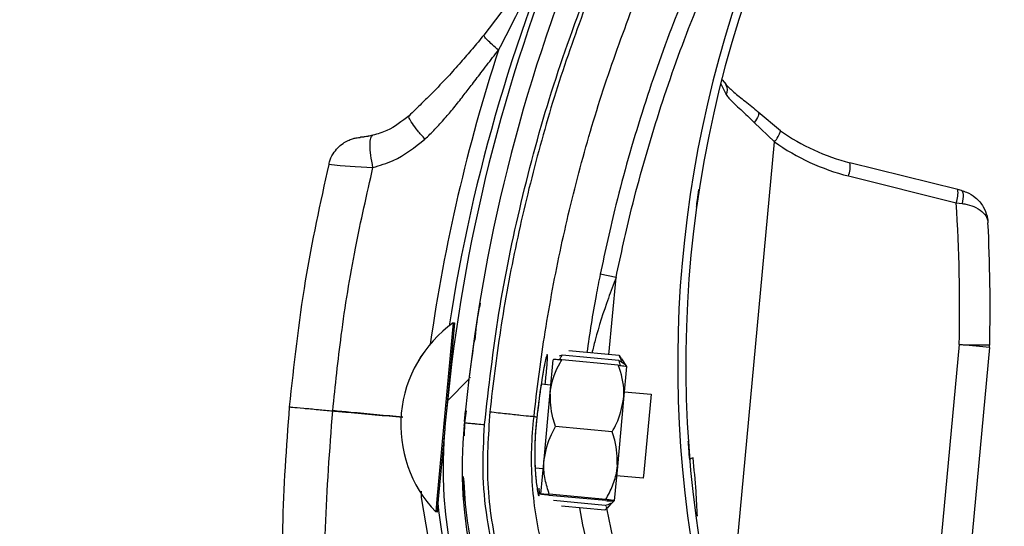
# Model space of a CAD drawing. Header units: inches. Extents: x 170 to 284, y 215 to 248.
# Tile 302 of 656: x 186.1073 to 186.2323, y 244.1878 to 244.2521. Entities that reach past the tile are written whole.
import ezdxf

# ---------------------------------------------------------------- set-up
doc = ezdxf.new("R2010")
doc.units = ezdxf.units.IN
doc.header["$LTSCALE"] = 0.25
doc.header["$MEASUREMENT"] = 0
doc.layers.add('ANNOTATIONS', color=1, linetype='Continuous')
doc.layers.add('LH BENCH MOUNT', color=7, linetype='Continuous')
doc.styles.add('ARIAL', font='arial.ttf', dxfattribs={"height": 0.09375})
doc.dimstyles.new('STANDARD$0', dxfattribs={"dimtxt": 0.09375, "dimasz": 0.09375, "dimexe": 0.03125, "dimexo": 0.046875, "dimgap": 0.09, "dimtad": 0, "dimtih": 1, "dimtoh": 1, "dimdec": 4, "dimzin": 0, "dimdsep": 46, "dimtxsty": 'ARIAL', "dimcen": 0.09, "dimadec": 0, "dimazin": 0, "dimtfac": 1, "dimtdec": 4, "dimtofl": 0, "dimtmove": 0, "dimatfit": 1, "dimfxl": 1, "dimtolj": 1, "dimtzin": 0, "dimarcsym": 0})
pattern_1 = [(45, (176.0930244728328, 238.0091787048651), (-0.03026527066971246, 0.03026527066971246), [])]

# ---------------------------------------------------------------- blocks, each defined once
blk = doc.blocks.new('*D112')
at = {"layer": 'ANNOTATIONS', "color": 0, "lineweight": -2, "transparency": 16777216}
for p, q in [((185.9644948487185, 245.1675370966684), (185.9644948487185, 245.9014140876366)), ((187.1992356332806, 244.1734105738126), (187.1992356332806, 245.9014140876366)), ((186.0582448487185, 245.8701640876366), (186.271591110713, 245.8701640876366)), ((187.1054856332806, 245.8701640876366), (186.892139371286, 245.8701640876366))]:
    blk.add_line(p, q, dxfattribs=at)
at = {"layer": 'ANNOTATIONS', "color": 0, "transparency": 16777216}
for points in [[(186.0582448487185, 245.8857890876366), (186.0582448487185, 245.8545390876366), (185.9644948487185, 245.8701640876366)], [(187.1054856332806, 245.8857890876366), (187.1054856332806, 245.8545390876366), (187.1992356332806, 245.8701640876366)]]:
    blk.add_solid(points, dxfattribs=at)
at = {"layer": 'defpoints', "color": 0, "transparency": 16777216}
for p in [(187.1992356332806, 245.8701640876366), (185.9644948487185, 245.1206620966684), (187.1992356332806, 244.1265355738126)]:
    blk.add_point(p, dxfattribs=at)
at = {"layer": 'ANNOTATIONS', "color": 0, "transparency": 16777216, "insert": (186.5818652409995, 245.8701640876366), "char_height": 0.09375, "attachment_point": 5, "style": 'ARIAL'}
blk.add_mtext('\\A1;DIM "A"', dxfattribs=at)

msp = doc.modelspace()

# ---------------------------------------------------------------- hatches: boundary and pattern name
at = {"layer": 'LH BENCH MOUNT'}
h = msp.add_hatch(dxfattribs=at)
h.set_pattern_fill('ANSI31', color=256, scale=0.34241245, angle=2.8e-322, style=0)
h.set_pattern_definition([(45, (176.1263761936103, 238.0091787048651), (-0.03026527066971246, 0.03026527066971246), [])])
edge = h.paths.add_edge_path(flags=0)
edge.add_arc((186.41301658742, 243.9014011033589), 0.021400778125, 89.9999999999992, 390.52248781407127, ccw=False)
edge.add_line((186.41301658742, 243.9228018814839), (186.485779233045, 243.9228018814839))
edge.add_arc((186.485779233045, 244.3336968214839), 0.4108949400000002, 270, 450.0000000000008)
edge.add_line((186.485779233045, 244.7445917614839), (186.00212164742, 244.7445917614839))
edge.add_arc((186.00212164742, 244.7488719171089), 0.004280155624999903, 180.0000000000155, 269.9999999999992, ccw=False)
edge.add_line((185.997841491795, 244.7488719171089), (185.997841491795, 244.7916734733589))
edge.add_arc((186.00212164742, 244.7916734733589), 0.004280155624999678, 360, 540, ccw=False)
edge.add_line((186.006401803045, 244.7916734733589), (186.006401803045, 244.7488719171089))
edge.add_line((186.006401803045, 244.7488719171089), (186.003169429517, 244.7488719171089))
edge.add_line((186.003169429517, 244.7488719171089), (186.003169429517, 244.7916734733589))
edge.add_arc((186.00212164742, 244.7916734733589), 0.001047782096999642, 360, 540.0000000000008)
edge.add_line((186.001073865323, 244.7916734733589), (186.001073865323, 244.7488719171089))
edge.add_arc((186.00212164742, 244.7488719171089), 0.001047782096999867, 180, 270)
edge.add_line((186.00212164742, 244.7478241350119), (186.485779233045, 244.7478241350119))
edge.add_arc((186.485779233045, 244.3336968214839), 0.4141273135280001, 269.9999999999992, 450, ccw=False)
edge.add_line((186.485779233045, 243.9195695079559), (186.41301658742, 243.9195695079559))
edge.add_arc((186.41301658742, 243.9014011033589), 0.018168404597, 450.0000000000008, 750.5224878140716)
edge.add_arc((186.4277648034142, 243.9100962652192), 0.001047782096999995, 390.5224878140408, 495.0000000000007)
edge.add_line((186.4270239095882, 243.9108371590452), (186.4183287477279, 243.9021419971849))
edge.add_line((186.4183287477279, 243.9021419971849), (186.4160431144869, 243.9044276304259))
edge.add_line((186.4160431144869, 243.9044276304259), (186.4247382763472, 243.9131227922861))
edge.add_arc((186.4277648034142, 243.9100962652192), 0.004280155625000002, 390.522487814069, 495.0000000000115, ccw=False)
h = msp.add_hatch(dxfattribs=at)
h.set_pattern_fill('ANSI31', color=256, scale=0.34241245, style=0)
h.set_pattern_definition(pattern_1)
edge = h.paths.add_edge_path(flags=0)
edge.add_line((186.4524275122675, 244.7403116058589), (186.1100150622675, 244.7403116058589))
edge.add_line((186.1100150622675, 244.7403116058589), (186.1100150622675, 244.7445917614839))
edge.add_line((186.1100150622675, 244.7445917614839), (186.4524275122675, 244.7445917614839))
edge.add_arc((186.4524275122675, 244.3336968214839), 0.4108949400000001, 269.9999999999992, 450, ccw=False)
edge.add_line((186.4524275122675, 243.9228018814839), (186.3796648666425, 243.9228018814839))
edge.add_line((186.3796648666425, 243.9228018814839), (186.3796648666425, 243.9270820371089))
edge.add_line((186.3796648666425, 243.9270820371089), (186.4524275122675, 243.9270820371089))
edge.add_arc((186.4524275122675, 244.3336968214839), 0.406614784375, 270, 450.0000000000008)
h = msp.add_hatch(dxfattribs=at)
h.set_pattern_fill('ANSI31', color=256, scale=0.34241245, angle=2.8e-322, style=0)
h.set_pattern_definition(pattern_1)
edge = h.paths.add_edge_path(flags=0)
edge.add_arc((186.1833931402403, 244.1079829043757), 0.001712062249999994, 444.6973270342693, 466.907747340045)
edge.add_line((186.1828952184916, 244.1096209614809), (186.1821931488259, 244.1119306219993))
edge.add_arc((186.1833931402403, 244.1079829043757), 0.004126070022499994, 444.69732703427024, 466.9077473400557, ccw=False)
edge.add_arc((186.1825703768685, 244.0991182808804), 0.01302879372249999, 396.1734944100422, 444.6973270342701, ccw=False)
edge.add_arc((186.1780515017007, 244.0963739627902), 0.01830194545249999, 354.69732703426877, 394.7587000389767, ccw=False)
edge.add_arc((186.1845635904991, 244.0957695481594), 0.01176186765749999, 286.83818472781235, 354.69732703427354, ccw=False)
edge.add_arc((186.182579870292, 244.0992205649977), 0.01566536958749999, 229.9543950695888, 290.12812684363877, ccw=False)
edge.add_arc((186.18854634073, 244.1068168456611), 0.02532140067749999, 207.5515752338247, 230.6782603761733, ccw=False)
edge.add_arc((186.179843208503, 244.1012283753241), 0.01504902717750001, 166.8530453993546, 204.011976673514, ccw=False)
edge.add_arc((186.1920961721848, 244.0987499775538), 0.02754708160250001, 448.00583017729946, 527.6299007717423, ccw=False)
edge.add_arc((186.1921925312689, 244.1349864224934), 0.008748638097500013, 275.6559459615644, 422.6387592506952)
edge.add_arc((186.2177297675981, 244.1952375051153), 0.05672062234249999, 174.2679627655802, 247.7072267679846, ccw=False)
edge.add_arc((186.3754946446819, 244.1817982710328), 0.2150521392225, 518.1233546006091, 534.9033806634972, ccw=False)
edge.add_arc((186.2023056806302, 244.2502462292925), 0.02884824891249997, 459.8561705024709, 516.1110838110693, ccw=False)
edge.add_arc((186.1900947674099, 244.3061603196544), 0.0284373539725, 284.8179209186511, 338.4163946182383)
edge.add_arc((186.2024942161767, 244.3008140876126), 0.01494630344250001, 339.9887678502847, 395.2445191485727)
edge.add_arc((186.1989170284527, 244.2993235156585), 0.0187470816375, 392.6552015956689, 426.1369430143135)
edge.add_arc((186.201579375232, 244.3039251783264), 0.0134739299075, 428.5748844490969, 466.9709727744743)
edge.add_arc((186.1996709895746, 244.3111519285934), 0.006011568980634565, 469.6798596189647, 490.4149006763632)
edge.add_arc((186.2087512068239, 244.3030188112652), 0.01816498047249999, 495.5965871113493, 534.6973270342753)
edge.add_arc((186.2015572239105, 244.3036865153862), 0.01094007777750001, 534.6973270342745, 624.6973270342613)
edge.add_arc((186.2007186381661, 244.2946514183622), 0.001866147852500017, 264.6973270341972, 280.3395734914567)
edge.add_line((186.2010535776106, 244.2928155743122), (186.2014868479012, 244.2904407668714))
edge.add_arc((186.2007186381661, 244.2946514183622), 0.004280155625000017, 264.6973270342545, 280.3395734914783, ccw=False)
edge.add_arc((186.2015572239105, 244.3036865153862), 0.01335408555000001, 174.697327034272, 264.69732703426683, ccw=False)
edge.add_arc((186.2087512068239, 244.3030188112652), 0.020578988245, 495.30868534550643, 534.6973270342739, ccw=False)
edge.add_arc((186.1996709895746, 244.3111519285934), 0.008425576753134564, 469.27499422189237, 491.1970379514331, ccw=False)
edge.add_arc((186.201579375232, 244.3039251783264), 0.01588793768, 428.3876292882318, 467.16790772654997, ccw=False)
edge.add_arc((186.1989170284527, 244.2993235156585), 0.02116108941, 392.8018578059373, 426.2744987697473, ccw=False)
edge.add_arc((186.2024942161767, 244.3008140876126), 0.01736031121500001, 339.8775751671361, 395.06318035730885, ccw=False)
edge.add_arc((186.1900947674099, 244.3061603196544), 0.030851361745, 284.61548432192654, 338.4768646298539, ccw=False)
edge.add_arc((186.2023056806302, 244.2502462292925), 0.02643424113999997, 459.6390365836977, 516.0209401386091)
edge.add_arc((186.3754946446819, 244.1817982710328), 0.21263813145, 518.1349954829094, 534.9070165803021)
edge.add_arc((186.2177297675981, 244.1952375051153), 0.05430661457, 534.2539536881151, 607.8118618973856)
edge.add_arc((186.1921925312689, 244.1349864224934), 0.01116264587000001, 274.7583659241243, 423.2264142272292, ccw=False)
edge.add_arc((186.1920961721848, 244.0987499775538), 0.02513307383, 447.6687272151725, 527.6679848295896)
edge.add_arc((186.179843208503, 244.1012283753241), 0.01263501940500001, 526.7803743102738, 563.6800238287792)
edge.add_arc((186.18854634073, 244.1068168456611), 0.022907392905, 207.7416333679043, 230.7170422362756)
edge.add_arc((186.182579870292, 244.0992205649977), 0.01325136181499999, 229.8895674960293, 290.4325768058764)
edge.add_arc((186.1845635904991, 244.0957695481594), 0.009347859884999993, 286.4198511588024, 354.6973270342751)
edge.add_arc((186.1780515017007, 244.0963739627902), 0.01588793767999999, 354.6973270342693, 394.6495059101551)
edge.add_arc((186.1825703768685, 244.0991182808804), 0.01061478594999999, 396.3318283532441, 444.6973270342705)

# ---------------------------------------------------------------- linework, layer by layer
for p, q in [((186.1698134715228, 244.254971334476), (186.1661671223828, 244.2501612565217)), ((186.1962659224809, 244.2439847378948), (186.19694349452, 244.2426110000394)), ((186.1964250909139, 244.2445052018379), (186.1969644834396, 244.24389507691)), ((186.2038579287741, 244.2380317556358), (186.2010215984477, 244.2403711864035)), ((186.200512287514, 244.2390684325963), (186.2030870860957, 244.2366166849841)), ((186.19704109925, 244.1714759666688), (186.2030870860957, 244.2366166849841)), ((186.2263624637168, 244.2305661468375), (186.2126711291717, 244.2339741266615)), ((186.2124801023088, 244.2322921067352), (186.226171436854, 244.2288841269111)), ((186.2268261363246, 244.2304507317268), (186.2263624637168, 244.2305661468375)), ((186.226171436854, 244.2288841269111), (186.2269192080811, 244.2287876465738)), ((186.1829733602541, 244.2194182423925), (186.180961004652, 244.2198261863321)), ((186.1820601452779, 244.209608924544), (186.1829733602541, 244.2194182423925)), ((186.1623077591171, 244.2136592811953), (186.1602241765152, 244.1912659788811)), ((186.1624782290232, 244.2136434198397), (186.1614451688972, 244.2025406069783)), ((186.162306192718, 244.2136594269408), (186.1623077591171, 244.2136592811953)), ((186.1623077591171, 244.2136592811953), (186.1624782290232, 244.2136434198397)), ((186.1649729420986, 244.211466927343), (186.1649732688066, 244.2114691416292)), ((186.1833697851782, 244.2094870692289), (186.1769623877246, 244.210083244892)), ((186.2265449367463, 244.2108918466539), (186.2237290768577, 244.1805531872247)), ((186.2303987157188, 244.2105341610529), (186.2265449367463, 244.2108918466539)), ((186.2303987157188, 244.2105341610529), (186.2275828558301, 244.1801955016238)), ((186.1746218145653, 244.204818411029), (186.1750079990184, 244.2089689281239)), ((186.176136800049, 244.2095508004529), (186.1757343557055, 244.2094011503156)), ((186.183257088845, 244.2082758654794), (186.1760803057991, 244.208943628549)), ((186.1833135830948, 244.2088830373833), (186.176136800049, 244.2095508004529)), ((186.1833697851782, 244.2094870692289), (186.1836373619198, 244.2090714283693)), ((186.1836616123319, 244.2090875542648), (186.1843157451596, 244.2081038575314)), ((186.1843156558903, 244.2081028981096), (186.1839294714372, 244.2039523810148)), ((186.164324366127, 244.2067399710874), (186.1644947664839, 244.206724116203)), ((186.1734733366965, 244.2058887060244), (186.1747106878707, 244.2057735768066)), ((186.173828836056, 244.1962958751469), (186.1746218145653, 244.204818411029)), ((186.1839294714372, 244.2039523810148), (186.1831364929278, 244.1954298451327)), ((186.1840183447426, 244.2049075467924), (186.1874277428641, 244.2045903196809)), ((186.1874277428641, 244.2045903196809), (186.1865028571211, 244.1946501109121)), ((186.1637446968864, 244.2011363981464), (186.1638741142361, 244.2024874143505)), ((186.1639250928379, 244.2024802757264), (186.1637229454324, 244.2009743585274)), ((186.1729195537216, 244.2016363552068), (186.1725606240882, 244.2017745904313)), ((186.1729195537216, 244.2016363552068), (186.1729196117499, 244.2016362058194)), ((186.161224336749, 244.2001672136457), (186.1603946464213, 244.1912501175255)), ((186.1637229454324, 244.2009743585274), (186.163672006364, 244.1993287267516)), ((186.1636950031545, 244.2006176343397), (186.1637211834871, 244.2008909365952)), ((186.1824709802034, 244.1998271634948), (186.1752941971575, 244.2004949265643)), ((186.1734220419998, 244.1919238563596), (186.173828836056, 244.1962958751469)), ((186.1737193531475, 244.1951192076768), (186.1727028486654, 244.1952137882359)), ((186.1831364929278, 244.1954298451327), (186.1827296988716, 244.1910578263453)), ((186.1864364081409, 244.1939359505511), (186.1830270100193, 244.1942531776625)), ((186.1865028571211, 244.1946501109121), (186.1864364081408, 244.193935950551)), ((186.1602241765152, 244.1912659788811), (186.1600744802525, 244.1896571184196)), ((186.1603946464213, 244.1912501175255), (186.1602449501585, 244.189641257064)), ((186.181657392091, 244.1910831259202), (186.1744806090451, 244.1917508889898)), ((186.1816711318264, 244.1912307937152), (186.1744943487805, 244.1918985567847)), ((186.1816008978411, 244.1904759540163), (186.1750212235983, 244.1910881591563)), ((186.1815446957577, 244.1898719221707), (186.1760509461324, 244.190383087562)), ((186.1827296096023, 244.1910568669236), (186.1819052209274, 244.1902107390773)), ((186.1600744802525, 244.1896571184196), (186.1600729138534, 244.189657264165)), ((186.1602449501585, 244.189641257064), (186.1600744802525, 244.1896571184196))]:
    msp.add_line(p, q, dxfattribs=at)
at = {"layer": 'LH BENCH MOUNT', "flags": 128}
for points in [[(186.2010215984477, 244.2403711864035), (186.2010705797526, 244.240292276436), (186.2010859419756, 244.2401815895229), (186.2010672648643, 244.2400421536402), (186.2010150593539, 244.2398777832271), (186.20093075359, 244.2396929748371), (186.2008166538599, 244.2394927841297), (186.2006758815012, 244.2392826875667), (186.200512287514, 244.2390684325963)], [(186.1465299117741, 244.2337696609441), (186.1468266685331, 244.2337424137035), (186.1479400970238, 244.2336384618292), (186.1498291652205, 244.233491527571), (186.1521072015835, 244.2333696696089), (186.1521072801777, 244.2333696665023), (186.1521072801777, 244.2333696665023)], [(186.2268261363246, 244.2304507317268), (186.2269081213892, 244.2303993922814), (186.2269727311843, 244.2302915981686), (186.2270177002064, 244.2301311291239), (186.2270414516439, 244.2299236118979), (186.2270431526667, 244.2296763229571), (186.2270227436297, 244.2293979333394), (186.2269809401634, 244.2290982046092), (186.2269192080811, 244.2287876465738)], [(186.1582412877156, 244.1922684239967), (186.1582405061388, 244.1914682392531), (186.1599673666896, 244.1813102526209), (186.1632826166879, 244.1718792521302), (186.1682838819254, 244.1628867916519), (186.1682839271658, 244.1628867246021), (186.1682839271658, 244.1628867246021)]]:
    msp.add_lwpolyline(points, dxfattribs=at)
at = {"layer": 'LH BENCH MOUNT'}
for centre, radius, start, end in [((186.3753317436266, 244.180423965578), 0.2160622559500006, 155.7903057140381, 171.2570491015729), ((186.3754946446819, 244.1817982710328), 0.2150521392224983, 158.1233546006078, 174.903380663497), ((186.3754946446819, 244.1817982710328), 0.2126381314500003, 158.1349954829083, 174.9070165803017), ((186.3373451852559, 244.2083482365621), 0.1465525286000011, 160.0379454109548, 196.7159020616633), ((186.3373451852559, 244.2083482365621), 0.1455252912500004, 160.0517516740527, 198.56787730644), ((186.3753317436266, 244.1804239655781), 0.2180957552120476, 161.8765502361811, 171.950900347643), ((186.1960068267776, 244.2432292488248), 0.001122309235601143, 326.5731404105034, 34.64416164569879), ((186.200371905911, 244.2390132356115), 0.003621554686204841, 318.5668035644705, 344.2755833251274), ((186.2189569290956, 244.2592269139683), 0.02602334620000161, 234.5347002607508, 256.0222754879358), ((186.2191794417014, 244.2592062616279), 0.02773540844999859, 234.5347002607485, 256.0222754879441), ((186.2092828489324, 244.2335070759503), 0.003420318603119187, 339.1930064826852, 7.848363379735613), ((186.2229741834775, 244.2300990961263), 0.003420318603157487, 339.1930064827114, 7.848363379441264), ((186.0125857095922, 244.2154503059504), 0.2140077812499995, 358.7794825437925, 3.598970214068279), ((186.0120071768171, 244.2155040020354), 0.2184591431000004, 358.7794825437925, 2.846357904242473), ((186.1715641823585, 244.2006930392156), 0.01593228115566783, 125.526803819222, 223.8416457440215), ((186.1715657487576, 244.2006928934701), 0.01593228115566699, 125.5268038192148, 223.8416457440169), ((186.2295240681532, 244.3091003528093), 0.0982536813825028, 268.2624791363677, 270.5205702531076), ((186.2259664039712, 244.2109455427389), 0.004451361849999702, 354.6973270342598, 358.779482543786), ((186.1624535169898, 244.2074642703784), 0.0005478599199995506, 174.6842247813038, 203.9794001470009), ((186.2177297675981, 244.1952375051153), 0.05672062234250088, 174.2679627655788, 247.7072267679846), ((186.2177297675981, 244.1952375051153), 0.05430661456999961, 174.2539536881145, 247.8118618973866), ((186.1927824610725, 244.1959768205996), 0.0005320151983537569, 93.51984223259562, 149.5257430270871), ((186.1613606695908, 244.1957188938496), 0.0005478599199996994, 129.2624320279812, 174.6842247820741), ((186.2179391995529, 244.1963905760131), 0.0578677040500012, 185.599218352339, 214.0086809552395)]:
    msp.add_arc(centre, radius, start, end, dxfattribs=at)
for points, knots in [([(186.1662805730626, 244.2007427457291), (186.1668184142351, 244.2054686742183), (186.1678968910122, 244.2149450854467), (186.1708219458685, 244.2290440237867), (186.1745906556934, 244.2430653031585), (186.1779463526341, 244.2521981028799), (186.1796282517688, 244.2567755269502)], [0, 0, 0, 0, 0.2468628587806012, 0.4950083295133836, 0.7468945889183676, 1, 1, 1, 1]), ([(186.1799942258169, 244.2562511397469), (186.1786888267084, 244.2527265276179), (186.1760742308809, 244.2456670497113), (186.1728812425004, 244.2348350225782), (186.1702435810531, 244.2238491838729), (186.1682234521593, 244.213020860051), (186.1673597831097, 244.205822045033), (186.1669451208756, 244.2023657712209)], [0, 0, 0, 0, 0.2027568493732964, 0.4061035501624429, 0.6088604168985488, 0.8122072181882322, 1, 1, 1, 1]), ([(186.16805604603, 244.2482660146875), (186.1686960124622, 244.2495035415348), (186.1700704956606, 244.2521614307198), (186.171399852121, 244.2548324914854), (186.17211025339, 244.2562598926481)], [0, 0, 0, 0, 0.4656051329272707, 1, 1, 1, 1]), ([(186.191931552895, 244.2559017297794), (186.1913732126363, 244.2545180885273), (186.1893060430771, 244.2493953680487), (186.1861613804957, 244.2403491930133), (186.1830953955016, 244.2296775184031), (186.1815996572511, 244.2227739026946), (186.180961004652, 244.2198261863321)], [0, 0, 0, 0, 0.1185397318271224, 0.4388752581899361, 0.7604101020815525, 1, 1, 1, 1]), ([(186.1829733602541, 244.2194182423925), (186.1836053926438, 244.2223354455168), (186.1850824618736, 244.2291529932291), (186.1881153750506, 244.239714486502), (186.1912264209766, 244.2486674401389), (186.1932777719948, 244.2537509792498), (186.193830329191, 244.255120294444)], [0, 0, 0, 0, 0.2395900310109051, 0.559925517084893, 0.8814604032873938, 1, 1, 1, 1]), ([(186.1725606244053, 244.2017745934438), (186.1725606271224, 244.2017746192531), (186.1729151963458, 244.2051425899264), (186.1738283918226, 244.2121348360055), (186.1757626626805, 244.2226743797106), (186.1783356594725, 244.233358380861), (186.1814419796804, 244.2439037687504), (186.1839860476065, 244.250773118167), (186.1852580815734, 244.2542077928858)], [0, 0, 0, 0, 1.439079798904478e-06, 0.1877923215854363, 0.3908439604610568, 0.5938956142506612, 0.7969478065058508, 1, 1, 1, 1]), ([(186.1661671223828, 244.2501612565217), (186.1656885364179, 244.2495756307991), (186.1647353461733, 244.2484092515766), (186.1632116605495, 244.2466493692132), (186.1615199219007, 244.2447788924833), (186.1598571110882, 244.2430388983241), (186.1582199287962, 244.2413991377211), (186.157223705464, 244.2404524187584), (186.1566866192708, 244.2399420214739)], [0, 0, 0, 0, 0.1610961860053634, 0.3208521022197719, 0.5001076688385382, 0.7056749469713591, 0.8413228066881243, 1, 1, 1, 1]), ([(186.16805604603, 244.2482660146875), (186.167785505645, 244.2484973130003), (186.167228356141, 244.248973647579), (186.1665922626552, 244.2495762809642), (186.1661895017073, 244.2500159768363), (186.1661744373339, 244.250113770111), (186.1661671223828, 244.2501612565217)], [0, 0, 0, 0, 0.2427897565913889, 0.5000000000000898, 0.757210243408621, 1, 1, 1, 1]), ([(186.1587077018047, 244.236963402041), (186.1591327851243, 244.2373777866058), (186.1600083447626, 244.2382313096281), (186.1612215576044, 244.2395736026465), (186.162418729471, 244.2409929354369), (186.1635237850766, 244.2423789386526), (186.1646623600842, 244.2438609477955), (186.1658937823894, 244.2454852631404), (186.1670480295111, 244.2469928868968), (186.1678040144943, 244.247947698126), (186.16805604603, 244.2482660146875)], [0, 0, 0, 0, 0.1216476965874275, 0.2505622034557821, 0.3699476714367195, 0.5011532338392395, 0.6125555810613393, 0.7514486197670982, 0.9171375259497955, 1, 1, 1, 1]), ([(186.1969233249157, 244.2438805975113), (186.1972388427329, 244.2435657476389), (186.1979190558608, 244.2428869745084), (186.1993836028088, 244.2417715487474), (186.2005536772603, 244.240880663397), (186.2011198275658, 244.2402645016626), (186.201174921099, 244.2402045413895)], [0, 0, 0, 0, 0.2839420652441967, 0.6121401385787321, 0.9622563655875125, 1, 1, 1, 1]), ([(186.19694349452, 244.2426110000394), (186.1970605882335, 244.2424658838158), (186.197591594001, 244.2418077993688), (186.198790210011, 244.2407348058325), (186.1999329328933, 244.239629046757), (186.200512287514, 244.2390684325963)], [0, 0, 0, 0, 0.1223980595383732, 0.5550603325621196, 1, 1, 1, 1]), ([(186.1566866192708, 244.2399420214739), (186.1557836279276, 244.2392312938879), (186.1543696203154, 244.2381183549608), (186.1526909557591, 244.2376284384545), (186.1520842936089, 244.2374513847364)], [0, 0, 0, 0, 0.6386043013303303, 1, 1, 1, 1]), ([(186.1465364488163, 244.2337686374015), (186.1465500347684, 244.2338741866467), (186.146611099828, 244.2343486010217), (186.1470024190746, 244.2350757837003), (186.1475951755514, 244.2358590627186), (186.1482576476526, 244.2364147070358), (186.1488966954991, 244.2367827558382), (186.1494614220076, 244.2370021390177), (186.1499106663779, 244.2371165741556), (186.1502175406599, 244.2371670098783), (186.1503866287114, 244.2371855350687), (186.1504527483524, 244.237191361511), (186.1504675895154, 244.2371926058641), (186.1504761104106, 244.2371933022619), (186.1504789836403, 244.2371935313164), (186.1504804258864, 244.2371936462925)], [0, 0, 0, 0, 0.05652104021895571, 0.2540462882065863, 0.4273552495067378, 0.5794983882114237, 0.7104459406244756, 0.8185506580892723, 0.9012506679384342, 0.9564155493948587, 0.9850429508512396, 0.9903528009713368, 0.9934690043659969, 0.9967217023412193, 1, 1, 1, 1]), ([(186.1520842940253, 244.2374513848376), (186.151875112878, 244.2374044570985), (186.1516414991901, 244.2373520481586), (186.1512251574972, 244.2372784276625), (186.1508442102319, 244.2372262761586), (186.1505408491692, 244.2371984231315), (186.1505114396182, 244.2371961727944), (186.1504983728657, 244.2371951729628)], [0, 0, 0, 0, 0.2111589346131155, 0.235822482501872, 0.5027141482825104, 0.7790543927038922, 1, 1, 1, 1]), ([(186.1521079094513, 244.2333698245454), (186.1529786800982, 244.2336267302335), (186.1554016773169, 244.234341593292), (186.1574167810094, 244.2359396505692), (186.1587077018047, 244.236963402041)], [0, 0, 0, 0, 0.3593774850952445, 1, 1, 1, 1]), ([(186.1415220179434, 244.2029876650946), (186.1421010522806, 244.2083357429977), (186.1432217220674, 244.2186864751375), (186.145456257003, 244.228854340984), (186.1465362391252, 244.2337686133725)], [0, 0, 0, 0, 0.5166859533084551, 1, 1, 1, 1]), ([(186.1470057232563, 244.2024900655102), (186.1473363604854, 244.2056855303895), (186.148050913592, 244.2125913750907), (186.1497365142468, 244.2229053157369), (186.1513344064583, 244.2299565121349), (186.1521078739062, 244.233369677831)], [0, 0, 0, 0, 0.3076441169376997, 0.6648617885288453, 1, 1, 1, 1]), ([(186.1931847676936, 244.2283528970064), (186.1932227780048, 244.2286556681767), (186.1933155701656, 244.2293948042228), (186.1934274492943, 244.2301319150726), (186.1934934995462, 244.2305670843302)], [0, 0, 0, 0, 0.4096284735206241, 0.9999999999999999, 0.9999999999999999, 0.9999999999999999, 0.9999999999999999]), ([(186.2268261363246, 244.2304507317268), (186.2270438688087, 244.2303855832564), (186.2276877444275, 244.2301929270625), (186.228726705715, 244.229543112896), (186.2296248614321, 244.2284753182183), (186.2300330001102, 244.2274515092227), (186.2301536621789, 244.2268179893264), (186.2301824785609, 244.2265601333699), (186.2301913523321, 244.226445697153), (186.2301945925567, 244.2263935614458), (186.230195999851, 244.2263681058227), (186.230196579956, 244.2263566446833), (186.2301968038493, 244.2263522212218)], [0, 0, 0, 0, 0.1104035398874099, 0.3264838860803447, 0.6076768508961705, 0.8402493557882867, 0.9291761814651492, 0.9682100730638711, 0.9856970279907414, 0.9935617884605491, 0.9975151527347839, 1, 1, 1, 1]), ([(186.2269192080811, 244.2287876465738), (186.2271350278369, 244.2287531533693), (186.2277731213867, 244.2286511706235), (186.2287955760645, 244.2282782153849), (186.2296691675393, 244.2276433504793), (186.2300552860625, 244.2270231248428), (186.2301629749, 244.2266362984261), (186.2301865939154, 244.2264788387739), (186.2301931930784, 244.2264090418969), (186.2301954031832, 244.2263773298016), (186.2301963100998, 244.2263618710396), (186.2301966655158, 244.2263549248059), (186.2301968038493, 244.2263522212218)], [0, 0, 0, 0, 0.1103944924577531, 0.3263927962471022, 0.607532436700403, 0.8406078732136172, 0.9294984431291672, 0.96842492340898, 0.9858245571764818, 0.9936329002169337, 0.9975218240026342, 1, 1, 1, 1]), ([(186.180961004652, 244.2198261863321), (186.1807794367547, 244.218921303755), (186.1801161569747, 244.2156157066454), (186.1796206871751, 244.2122869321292), (186.1792608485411, 244.2098693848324)], [0, 0, 0, 0, 0.2737425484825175, 1, 1, 1, 1]), ([(186.1829733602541, 244.2194182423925), (186.1826433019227, 244.2185360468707), (186.1816579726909, 244.2159024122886), (186.1805984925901, 244.2126925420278), (186.1800404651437, 244.2103537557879), (186.1799104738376, 244.2098089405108)], [0, 0, 0, 0, 0.2786878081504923, 0.8319718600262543, 1, 1, 1, 1]), ([(186.1650718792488, 244.2114627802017), (186.1651902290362, 244.2126767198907), (186.1653431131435, 244.2142448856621), (186.165680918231, 244.2157817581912), (186.1657572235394, 244.2161289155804)], [0, 0, 0, 0, 0.7741143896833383, 1, 1, 1, 1]), ([(186.1649729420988, 244.2114669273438), (186.1649586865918, 244.2113707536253), (186.1649443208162, 244.211273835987), (186.164837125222, 244.2105292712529), (186.1646790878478, 244.2094383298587), (186.1644507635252, 244.2076380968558), (186.1643367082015, 244.2067388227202)], [0, 0, 0, 0, 0.3307707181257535, 0.333329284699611, 0.6669765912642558, 0.9999999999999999, 0.9999999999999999, 0.9999999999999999, 0.9999999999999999]), ([(186.1739765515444, 244.2058418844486), (186.1740089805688, 244.2061600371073), (186.1741307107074, 244.2073542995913), (186.1742543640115, 244.208740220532), (186.1742873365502, 244.2096003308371), (186.1742072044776, 244.209695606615), (186.1740210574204, 244.2090593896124), (186.1736941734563, 244.2073600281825), (186.1732956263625, 244.2048299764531), (186.1730478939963, 244.2027262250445), (186.1729195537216, 244.2016363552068)], [0, 0, 0, 0, 0.05114929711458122, 0.1920011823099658, 0.333489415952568, 0.4224210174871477, 0.5646212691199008, 0.7065362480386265, 0.8479681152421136, 1, 1, 1, 1]), ([(186.1740846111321, 244.2091879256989), (186.1740848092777, 244.2091884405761), (186.1740938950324, 244.2092120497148), (186.1740497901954, 244.2090786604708), (186.1739762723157, 244.2087689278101), (186.1738864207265, 244.2083121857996), (186.1738399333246, 244.2080758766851)], [0, 0, 0, 0, 0.005301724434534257, 0.2431048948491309, 0.608397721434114, 1, 1, 1, 1]), ([(186.1746218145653, 244.204818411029), (186.1746407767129, 244.2049852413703), (186.1747890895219, 244.2062901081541), (186.1753519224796, 244.2076837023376), (186.1760093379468, 244.2088208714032), (186.1760803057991, 244.208943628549)], [0, 0, 0, 0, 0.1156468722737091, 0.9045342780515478, 1, 1, 1, 1]), ([(186.1760803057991, 244.208943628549), (186.1758284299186, 244.2089567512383), (186.1753187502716, 244.2089833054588), (186.1750330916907, 244.2089844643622), (186.1750126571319, 244.2089718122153), (186.1750079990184, 244.2089689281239)], [0, 0, 0, 0, 0.4299704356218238, 0.8700602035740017, 0.9999999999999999, 0.9999999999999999, 0.9999999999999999, 0.9999999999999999]), ([(186.1758255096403, 244.2089558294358), (186.1758565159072, 244.2090448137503), (186.1759292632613, 244.2092535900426), (186.1760611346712, 244.2094424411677), (186.176136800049, 244.2095508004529)], [0, 0, 0, 0, 0.4262184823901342, 1, 1, 1, 1]), ([(186.1835097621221, 244.2082408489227), (186.1834957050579, 244.2083340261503), (186.1834627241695, 244.2085526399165), (186.1833679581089, 244.2087625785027), (186.1833135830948, 244.2088830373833)], [0, 0, 0, 0, 0.426218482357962, 1, 1, 1, 1]), ([(186.1833135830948, 244.2088830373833), (186.1835521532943, 244.2087503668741), (186.1840349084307, 244.2084819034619), (186.1842835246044, 244.2082202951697), (186.1842951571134, 244.208097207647), (186.1842953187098, 244.208095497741)], [0, 0, 0, 0, 0.4906882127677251, 0.9929247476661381, 1, 1, 1, 1]), ([(186.1836815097, 244.2086617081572), (186.1836435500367, 244.2088471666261), (186.1835864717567, 244.2091260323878), (186.1834241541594, 244.2093964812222), (186.1833697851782, 244.2094870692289)], [0, 0, 0, 0, 0.6650456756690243, 1, 1, 1, 1]), ([(186.1738399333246, 244.2080758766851), (186.1738312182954, 244.2080328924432), (186.1737657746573, 244.2077101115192), (186.1736067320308, 244.2067805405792), (186.1733769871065, 244.2053002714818), (186.1731401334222, 244.2035382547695), (186.1729878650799, 244.2022770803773), (186.1729198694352, 244.2016308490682), (186.172919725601, 244.2016294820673)], [0, 0, 0, 0, 0.03583539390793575, 0.2690981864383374, 0.5116419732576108, 0.7561140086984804, 0.9994840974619, 1, 1, 1, 1]), ([(186.1839294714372, 244.2039523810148), (186.1839416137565, 244.2041198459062), (186.1840365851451, 244.2054296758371), (186.1837405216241, 244.2069031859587), (186.1833041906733, 244.2081421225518), (186.183257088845, 244.2082758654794)], [0, 0, 0, 0, 0.1156468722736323, 0.9045342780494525, 0.9999999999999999, 0.9999999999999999, 0.9999999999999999, 0.9999999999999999]), ([(186.183257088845, 244.2082758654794), (186.1835070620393, 244.2082422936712), (186.1840128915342, 244.2081743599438), (186.184293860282, 244.2081227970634), (186.1843116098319, 244.2081065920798), (186.1843156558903, 244.2081028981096)], [0, 0, 0, 0, 0.4299704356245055, 0.8700602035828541, 0.9999999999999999, 0.9999999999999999, 0.9999999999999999, 0.9999999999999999]), ([(186.1752941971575, 244.2004949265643), (186.1751651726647, 244.2008668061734), (186.1746770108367, 244.2022738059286), (186.1746452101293, 244.2037398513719), (186.1746218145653, 244.204818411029)], [0, 0, 0, 0, 0.2643068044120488, 1, 1, 1, 1]), ([(186.1824709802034, 244.1998271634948), (186.1826663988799, 244.2001688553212), (186.1834057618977, 244.2014616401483), (186.1837074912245, 244.2028966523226), (186.1839294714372, 244.2039523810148)], [0, 0, 0, 0, 0.2643068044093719, 1, 1, 1, 1]), ([(186.1408528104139, 244.1730158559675), (186.1407078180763, 244.1779086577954), (186.1404116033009, 244.1879044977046), (186.1411461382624, 244.1978834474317), (186.1415211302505, 244.2029778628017)], [0, 0, 0, 0, 0.4894838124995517, 1, 1, 1, 1]), ([(186.1415621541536, 244.2029741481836), (186.1415567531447, 244.2029746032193), (186.1415418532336, 244.2029758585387), (186.1419756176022, 244.202936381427), (186.1431058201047, 244.2028338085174), (186.1449885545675, 244.2026631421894), (186.1463773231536, 244.2025373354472), (186.1470048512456, 244.2024804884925)], [0, 0, 0, 0, 0.09013511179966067, 0.248658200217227, 0.5414135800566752, 0.7927834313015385, 1, 1, 1, 1]), ([(186.15589328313, 244.2016825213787), (186.153690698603, 244.201882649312), (186.1507284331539, 244.2021518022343), (186.147765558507, 244.202421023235), (186.1470057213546, 244.202490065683)], [0, 0, 0, 0, 0.7435473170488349, 1, 1, 1, 1]), ([(186.1460142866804, 244.1727259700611), (186.1459647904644, 244.1776920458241), (186.1458658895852, 244.1876150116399), (186.1466254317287, 244.1975283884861), (186.1470048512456, 244.2024804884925)], [0, 0, 0, 0, 0.5004628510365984, 1, 1, 1, 1]), ([(186.1470048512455, 244.2024804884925), (186.147640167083, 244.2024227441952), (186.1506032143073, 244.2021534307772), (186.153565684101, 244.2018841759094), (186.1558929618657, 244.2016726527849)], [0, 0, 0, 0, 0.2144129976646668, 1, 1, 1, 1]), ([(186.1669446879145, 244.2023658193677), (186.166746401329, 244.1993338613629), (186.1663432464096, 244.1931693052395), (186.1678108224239, 244.1842083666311), (186.1706549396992, 244.1757426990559), (186.1744427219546, 244.1687828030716), (186.1787335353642, 244.1629767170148), (186.1817837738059, 244.1599814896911), (186.1833207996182, 244.1584721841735)], [0, 0, 0, 0, 0.1870908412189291, 0.3803918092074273, 0.5558755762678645, 0.7364481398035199, 0.8671952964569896, 1, 1, 1, 1]), ([(186.1669446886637, 244.2023658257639), (186.1676647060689, 244.2022875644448), (186.1691047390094, 244.2021310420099), (186.1709354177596, 244.2019330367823), (186.17224324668, 244.2017955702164), (186.1724548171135, 244.2017815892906), (186.1725606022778, 244.2017745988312)], [0, 0, 0, 0, 0.2500007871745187, 0.5000009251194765, 0.7500005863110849, 1, 1, 1, 1]), ([(186.1914460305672, 244.1591562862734), (186.1910304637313, 244.1594586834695), (186.1885397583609, 244.161271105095), (186.1843511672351, 244.1651060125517), (186.1795604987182, 244.1711760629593), (186.1758857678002, 244.1779846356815), (186.1733181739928, 244.1854800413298), (186.1720947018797, 244.19350228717), (186.1722363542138, 244.1990408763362), (186.1725605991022, 244.2017745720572), (186.1725606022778, 244.2017745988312)], [0, 0, 0, 0, 0.03155846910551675, 0.1891461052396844, 0.3467338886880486, 0.5043277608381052, 0.6619226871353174, 0.830960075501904, 0.9999983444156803, 1, 1, 1, 1]), ([(186.1729201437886, 244.201627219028), (186.1729148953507, 244.2015850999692), (186.172832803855, 244.2009263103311), (186.1727149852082, 244.1995999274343), (186.1726399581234, 244.1977755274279), (186.1726381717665, 244.1964656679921), (186.1726702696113, 244.1958652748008), (186.1726764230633, 244.1957501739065)], [0, 0, 0, 0, 0.02096907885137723, 0.3279800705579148, 0.6261032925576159, 0.9283205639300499, 1, 1, 1, 1]), ([(186.1729196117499, 244.2016362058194), (186.1728698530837, 244.2011838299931), (186.1727126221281, 244.1997543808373), (186.1726120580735, 244.1973433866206), (186.1726919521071, 244.1947825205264), (186.1728951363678, 244.1928323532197), (186.1730856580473, 244.1918118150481), (186.1732070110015, 244.1916083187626), (186.1732409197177, 244.1918563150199), (186.1732289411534, 244.1925388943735), (186.1732264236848, 244.1926823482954)], [0, 0, 0, 0, 0.07011204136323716, 0.2215449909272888, 0.3704184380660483, 0.5255230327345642, 0.686124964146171, 0.7990132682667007, 0.9577597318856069, 1, 1, 1, 1]), ([(186.1637229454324, 244.2009743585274), (186.1637571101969, 244.2009712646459), (186.1638096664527, 244.2009665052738), (186.1641285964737, 244.2009376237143), (186.1644586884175, 244.2009077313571), (186.1648684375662, 244.200870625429), (186.1654638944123, 244.2008167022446), (186.1659588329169, 244.2007718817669), (186.1662805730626, 244.2007427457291)], [0, 0, 0, 0, 0.2394568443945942, 0.3683606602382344, 0.4999999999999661, 0.6316393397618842, 0.7605431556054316, 1, 1, 1, 1]), ([(186.1830903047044, 244.1579625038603), (186.1816670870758, 244.1593414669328), (186.1788183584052, 244.1621016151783), (186.1751819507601, 244.1668305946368), (186.1720647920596, 244.1719164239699), (186.1695673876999, 244.1773445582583), (186.1676929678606, 244.1830174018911), (186.1665057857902, 244.1888681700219), (186.1659469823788, 244.1948078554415), (186.1661696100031, 244.1987686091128), (186.1662805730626, 244.2007427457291)], [0, 0, 0, 0, 0.1247413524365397, 0.2496837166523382, 0.3746881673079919, 0.4999855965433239, 0.6253465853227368, 0.7503062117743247, 0.8755465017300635, 1, 1, 1, 1]), ([(186.173828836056, 244.1962958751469), (186.1740590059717, 244.1973904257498), (186.1743659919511, 244.1988502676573), (186.1751084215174, 244.2001657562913), (186.1752941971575, 244.2004949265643)], [0, 0, 0, 0, 0.7497733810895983, 1, 1, 1, 1]), ([(186.1831364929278, 244.1954298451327), (186.1831122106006, 244.1965480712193), (186.1830798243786, 244.1980394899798), (186.1825928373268, 244.1994693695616), (186.1824709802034, 244.1998271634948)], [0, 0, 0, 0, 0.7497733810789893, 1, 1, 1, 1]), ([(186.1923239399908, 244.1962466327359), (186.1922839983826, 244.1967446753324), (186.1922086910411, 244.1976837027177), (186.192150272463, 244.1985476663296), (186.1921466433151, 244.1986019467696), (186.1921452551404, 244.1986227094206)], [0, 0, 0, 0, 0.4108597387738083, 0.7746496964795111, 1, 1, 1, 1]), ([(186.1744943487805, 244.1918985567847), (186.1742988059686, 244.1925171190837), (186.1739031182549, 244.1937688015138), (186.1737563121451, 244.1952622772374), (186.1738153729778, 244.1961040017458), (186.173828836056, 244.1962958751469)], [0, 0, 0, 0, 0.4299704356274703, 0.8700602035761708, 1, 1, 1, 1]), ([(186.193304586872, 244.1891093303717), (186.1932539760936, 244.190157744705), (186.1931338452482, 244.192646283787), (186.1928905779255, 244.1950923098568), (186.1927497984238, 244.1965078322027)], [0, 0, 0, 0, 0.4212971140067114, 1, 1, 1, 1]), ([(186.1726764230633, 244.1957501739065), (186.1726928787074, 244.1953590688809), (186.1727313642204, 244.1944443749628), (186.1728488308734, 244.1933266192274), (186.1729582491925, 244.192540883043), (186.1730390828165, 244.1921625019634), (186.173041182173, 244.192155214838), (186.1730417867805, 244.1921531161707)], [0, 0, 0, 0, 0.1981000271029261, 0.4633049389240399, 0.7305309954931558, 0.9223938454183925, 1, 1, 1, 1]), ([(186.1816711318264, 244.1912307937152), (186.1819774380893, 244.1918026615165), (186.1825972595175, 244.1929598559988), (186.1830170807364, 244.1944006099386), (186.1831143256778, 244.1952387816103), (186.1831364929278, 244.1954298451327)], [0, 0, 0, 0, 0.4299704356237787, 0.8700602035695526, 1, 1, 1, 1]), ([(186.1635725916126, 244.1937568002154), (186.1636039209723, 244.1931755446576), (186.1636748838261, 244.1918589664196), (186.1637577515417, 244.1910958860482), (186.1637576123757, 244.1910976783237), (186.1636747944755, 244.1918596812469), (186.163604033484, 244.1931775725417), (186.163572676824, 244.1937615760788)], [0, 0, 0, 0, 0.1858156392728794, 0.4208834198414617, 0.5795767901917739, 0.8136958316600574, 0.9999999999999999, 0.9999999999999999, 0.9999999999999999, 0.9999999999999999]), ([(186.1635726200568, 244.1937583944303), (186.1636039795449, 244.193176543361), (186.163674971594, 244.1918593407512), (186.1637578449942, 244.1910959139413), (186.16375770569, 244.1910977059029), (186.1636748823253, 244.191860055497), (186.1636040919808, 244.1931785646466), (186.1635727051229, 244.1937631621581)], [0, 0, 0, 0, 0.1859305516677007, 0.4209121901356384, 0.579548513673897, 0.8135812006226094, 1, 1, 1, 1]), ([(186.1637362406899, 244.1913232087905), (186.1637406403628, 244.191271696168), (186.163765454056, 244.1909811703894), (186.1637527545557, 244.1911676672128), (186.1636757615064, 244.1918437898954), (186.1636042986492, 244.1931718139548), (186.1635726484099, 244.1937599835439)], [0, 0, 0, 0, 0.0557817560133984, 0.3146032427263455, 0.6964441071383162, 0.9999999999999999, 0.9999999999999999, 0.9999999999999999, 0.9999999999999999]), ([(186.1637349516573, 244.1913425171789), (186.1637399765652, 244.1912836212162), (186.1637655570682, 244.1909837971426), (186.1637533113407, 244.1911650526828), (186.1636760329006, 244.1918456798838), (186.1636044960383, 244.1931755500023), (186.1635727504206, 244.1937657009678)], [0, 0, 0, 0, 0.06273411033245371, 0.3193630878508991, 0.6979565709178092, 1, 1, 1, 1]), ([(186.1635799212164, 244.1941676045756), (186.1636988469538, 244.192278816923), (186.16394904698, 244.1883051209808), (186.1652214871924, 244.182352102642), (186.1671723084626, 244.1763907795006), (186.1698031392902, 244.1706922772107), (186.1730736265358, 244.1653527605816), (186.1768922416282, 244.1603970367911), (186.1798758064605, 244.1575041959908), (186.1813649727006, 244.1560603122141)], [0, 0, 0, 0, 0.1313887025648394, 0.2764200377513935, 0.4215581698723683, 0.5666389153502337, 0.7114924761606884, 0.8559992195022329, 1, 1, 1, 1]), ([(186.1734220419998, 244.1919238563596), (186.1735510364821, 244.1919310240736), (186.1737230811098, 244.1919405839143), (186.174339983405, 244.191906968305), (186.1744943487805, 244.1918985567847)], [0, 0, 0, 0, 0.7497733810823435, 1, 1, 1, 1]), ([(186.1744806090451, 244.1917508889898), (186.1742306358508, 244.191784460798), (186.1737248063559, 244.1918523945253), (186.1734438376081, 244.1919039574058), (186.1734260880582, 244.1919201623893), (186.1734220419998, 244.1919238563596)], [0, 0, 0, 0, 0.4299704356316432, 0.8700602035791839, 1, 1, 1, 1]), ([(186.1827296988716, 244.1910578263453), (186.1826042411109, 244.1910886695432), (186.1824369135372, 244.1911298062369), (186.1818243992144, 244.1912105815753), (186.1816711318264, 244.1912307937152)], [0, 0, 0, 0, 0.7497733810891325, 1, 1, 1, 1]), ([(186.1783191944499, 244.1901720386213), (186.1786774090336, 244.1882434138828), (186.1794485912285, 244.184091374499), (186.1819883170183, 244.1780838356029), (186.1856087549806, 244.1722151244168), (186.1899971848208, 244.1672149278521), (186.1934590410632, 244.164582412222), (186.195034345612, 244.1633844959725)], [0, 0, 0, 0, 0.1810254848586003, 0.3897206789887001, 0.5984159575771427, 0.817260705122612, 1, 1, 1, 1]), ([(186.1815446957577, 244.1898719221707), (186.1818528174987, 244.190133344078), (186.182191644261, 244.1904208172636), (186.1823447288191, 244.1907453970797), (186.1823586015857, 244.19077481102)], [0, 0, 0, 0, 0.9093784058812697, 1, 1, 1, 1]), ([(186.1816008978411, 244.1904759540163), (186.1818598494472, 244.1905623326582), (186.1823838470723, 244.1907371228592), (186.1826764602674, 244.1909483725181), (186.1827106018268, 244.1910672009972), (186.1827110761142, 244.1910688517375)], [0, 0, 0, 0, 0.4906882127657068, 0.992924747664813, 1, 1, 1, 1]), ([(186.181657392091, 244.1910831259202), (186.1819092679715, 244.1910700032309), (186.1824189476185, 244.1910434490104), (186.1827046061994, 244.1910422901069), (186.1827250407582, 244.1910549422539), (186.1827296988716, 244.1910578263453)], [0, 0, 0, 0, 0.4299704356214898, 0.8700602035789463, 1, 1, 1, 1]), ([(186.196985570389, 244.1661958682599), (186.1955444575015, 244.1672917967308), (186.1923775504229, 244.1697001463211), (186.1883620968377, 244.1742741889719), (186.1850530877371, 244.1796437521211), (186.1827703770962, 244.1850161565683), (186.1820840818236, 244.188685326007), (186.181778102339, 244.1903211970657)], [0, 0, 0, 0, 0.185175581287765, 0.4069312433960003, 0.6183986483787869, 0.8298659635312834, 1, 1, 1, 1])]:
    msp.add_open_spline(points, degree=3, knots=knots, dxfattribs=at)
for points in [[(186.1587077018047, 244.236963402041), (186.1583885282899, 244.2373322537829), (186.1577501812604, 244.2380699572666), (186.157060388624, 244.2390023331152), (186.1566464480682, 244.2396966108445), (186.15667322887, 244.2398602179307), (186.1566866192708, 244.2399420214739)], [(186.1521079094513, 244.2333698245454), (186.1520058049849, 244.2338943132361), (186.1518015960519, 244.2349432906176), (186.1517106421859, 244.2362575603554), (186.1517885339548, 244.2372008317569), (186.1519857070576, 244.2373678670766), (186.1520842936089, 244.2374513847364)]]:
    msp.add_open_spline(points, degree=3, dxfattribs=at)

# ---------------------------------------------------------------- dimensions: what is measured, and where the dimension line sits
at = {"layer": 'ANNOTATIONS'}
dim = msp.add_linear_dim(base=(187.1992356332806, 245.8701640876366), p1=(185.9644948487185, 245.1206620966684), p2=(187.1992356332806, 244.1265355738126), text='DIM "A"', dimstyle='STANDARD$0', dxfattribs=at)
dim.commit()
dim.dimension.update_dxf_attribs({"geometry": '*D112', "text_midpoint": (186.5818652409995, 245.8701640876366)})

doc.saveas('drawing.dxf')
